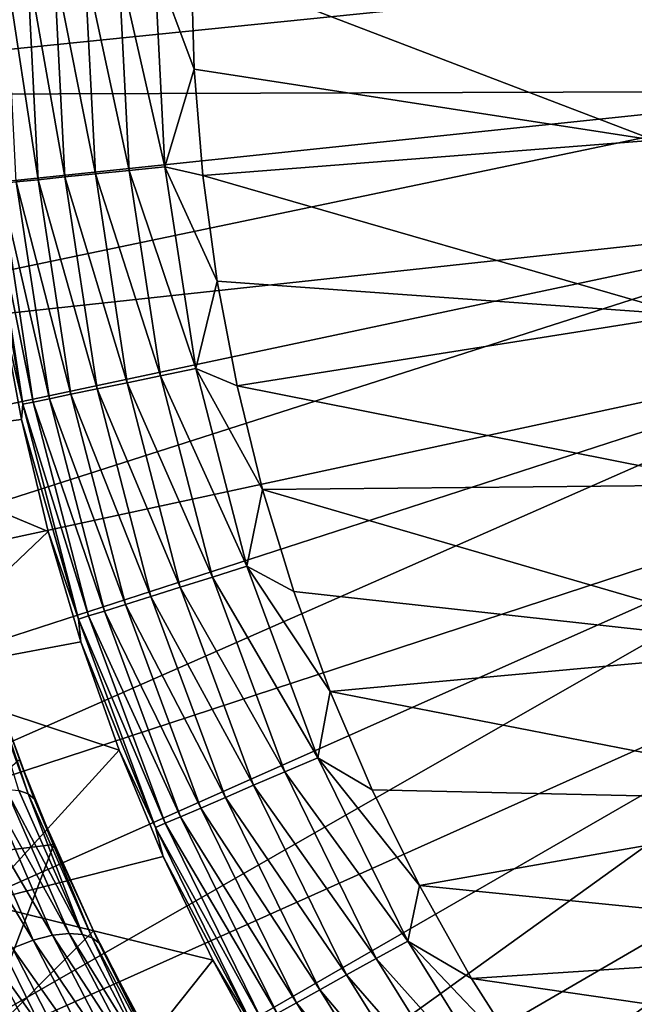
# Model space of a CAD drawing. Header units: metres. Extents: x -258 to 72, y -72 to 102.
# Tile 654 of 656: x -9.86 to -7.04, y 82.72 to 87.24. Entities that reach past the tile are written whole.
import ezdxf

# ---------------------------------------------------------------- set-up
doc = ezdxf.new("R2010")
doc.units = ezdxf.units.M
doc.layers.add('solid_FREESTAND_ASM_SW0005', color=7, linetype='CONTINUOUS')

msp = doc.modelspace()

# ---------------------------------------------------------------- linework, layer by layer
at = {"layer": 'solid_FREESTAND_ASM_SW0005'}
for points in [[(-6.010172, 87.5, 255.483246), (-12.018326, 87.5, 255.318024), (-12.0029, 86.891281, 255.318024)], [(-5.981232, 86.910896, 255.483246), (-6.010172, 87.5, 255.483246), (-12.0029, 86.891281, 255.318024)], [(-9.779826, 86.505486, 32.642094), (-9.931142, 87.5, 32.779694), (-9.830262, 87.5, 32.642094)], [(-9.779826, 86.505486, 32.642094), (-9.880189, 86.495285, 32.779694), (-9.931142, 87.5, 32.779694)], [(-9.657654, 86.517914, 32.523643), (-9.830262, 87.5, 32.642094), (-9.707459, 87.5, 32.523643)], [(-9.657654, 86.517914, 32.523643), (-9.779826, 86.505486, 32.642094), (-9.830262, 87.5, 32.642094)], [(-9.517226, 86.532196, 32.427799), (-9.707459, 87.5, 32.523643), (-9.566308, 87.5, 32.427799)], [(-9.517226, 86.532196, 32.427799), (-9.657654, 86.517914, 32.523643), (-9.707459, 87.5, 32.523643)], [(-9.362634, 86.547913, 32.357342), (-9.566308, 87.5, 32.427799), (-9.410918, 87.5, 32.357342)], [(-9.362634, 86.547913, 32.357342), (-9.517226, 86.532196, 32.427799), (-9.566308, 87.5, 32.427799)], [(-9.198375, 86.564613, 32.314323), (-9.410918, 87.5, 32.357342), (-9.245812, 87.5, 32.314323)], [(-9.198375, 86.564613, 32.314323), (-9.362634, 86.547913, 32.357342), (-9.410918, 87.5, 32.357342)], [(-9.245812, 87.5, 32.314323), (-9.077162, 87.5, 32.299999), (-9.064059, 87.012421, 32.299999)], [(-9.198375, 86.564613, 32.314323), (-9.245812, 87.5, 32.314323), (-9.064059, 87.012421, 32.299999)], [(-9.077162, 87.5, 32.299999), (-7, 87.5, 32.299999), (-6.95267, 86.687363, 32.299999)], [(-9.064059, 87.012421, 32.299999), (-9.077162, 87.5, 32.299999), (-6.95267, 86.687363, 32.299999)], [(-9.198375, 86.564613, 32.314323), (-9.064059, 87.012421, 32.299999), (-9.024662, 86.525139, 32.299999)], [(-9.024662, 86.525139, 32.299999), (-9.064059, 87.012421, 32.299999), (-6.95267, 86.687363, 32.299999)], [(-5.981232, 86.910896, 255.483246), (-12.0029, 86.891281, 255.318024), (-11.956663, 86.284126, 255.318024)], [(-5.981232, 86.910896, 255.483246), (-11.956663, 86.284126, 255.318024), (-11.879734, 85.680092, 255.318024)], [(-5.894689, 86.327477, 255.483246), (-5.981232, 86.910896, 255.483246), (-11.879734, 85.680092, 255.318024)], [(-9.024662, 86.525139, 32.299999), (-6.95267, 86.687363, 32.299999), (-6.811317, 85.885704, 32.299999)], [(-9.362634, 86.547913, 32.357342), (-9.218276, 85.605598, 32.357342), (-9.517226, 86.532196, 32.427799)], [(-9.198375, 86.564613, 32.314323), (-9.05655, 85.638832, 32.314323), (-9.362634, 86.547913, 32.357342)], [(-9.05655, 85.638832, 32.314323), (-9.218276, 85.605598, 32.357342), (-9.362634, 86.547913, 32.357342)], [(-9.198375, 86.564613, 32.314323), (-9.024662, 86.525139, 32.299999), (-8.959002, 86.040138, 32.299999)], [(-9.198375, 86.564613, 32.314323), (-8.959002, 86.040138, 32.299999), (-9.05655, 85.638832, 32.314323)], [(-9.880189, 86.495285, 32.779694), (-9.727851, 85.500877, 32.779694), (-9.955819, 86.487595, 32.932438)], [(-9.779826, 86.505486, 32.642094), (-9.629036, 85.521179, 32.642094), (-9.880189, 86.495285, 32.779694)], [(-9.629036, 85.521179, 32.642094), (-9.727851, 85.500877, 32.779694), (-9.880189, 86.495285, 32.779694)], [(-9.657654, 86.517914, 32.523643), (-9.508747, 85.545906, 32.523643), (-9.779826, 86.505486, 32.642094)], [(-9.508747, 85.545906, 32.523643), (-9.629036, 85.521179, 32.642094), (-9.779826, 86.505486, 32.642094)], [(-9.517226, 86.532196, 32.427799), (-9.370485, 85.574318, 32.427799), (-9.657654, 86.517914, 32.523643)], [(-9.370485, 85.574318, 32.427799), (-9.508747, 85.545906, 32.523643), (-9.657654, 86.517914, 32.523643)], [(-9.218276, 85.605598, 32.357342), (-9.370485, 85.574318, 32.427799), (-9.517226, 86.532196, 32.427799)], [(-8.959002, 86.040138, 32.299999), (-9.024662, 86.525139, 32.299999), (-6.811317, 85.885704, 32.299999)], [(-10.004516, 86.482643, 33.095882), (-9.850261, 85.475723, 33.095882), (-10.021354, 86.446716, 33.265102)], [(-9.850261, 85.475723, 33.095882), (-9.952496, 85.923683, 33.265102), (-10.021354, 86.446716, 33.265102)], [(-9.955819, 86.487595, 32.932438), (-9.802316, 85.485573, 32.932438), (-10.004516, 86.482643, 33.095882)], [(-9.802316, 85.485573, 32.932438), (-9.850261, 85.475723, 33.095882), (-10.004516, 86.482643, 33.095882)], [(-9.727851, 85.500877, 32.779694), (-9.802316, 85.485573, 32.932438), (-9.955819, 86.487595, 32.932438)], [(-5.894689, 86.327477, 255.483246), (-11.879734, 85.680092, 255.318024), (-11.772309, 85.080727, 255.318024)], [(-5.894689, 86.327477, 255.483246), (-11.772309, 85.080727, 255.318024), (-11.634665, 84.487572, 255.318024)], [(-5.751376, 85.755341, 255.483246), (-5.894689, 86.327477, 255.483246), (-11.634665, 84.487572, 255.318024)], [(-9.05655, 85.638832, 32.314323), (-8.959002, 86.040138, 32.299999), (-8.867303, 85.559425, 32.299999)], [(-8.867303, 85.559425, 32.299999), (-8.959002, 86.040138, 32.299999), (-6.811317, 85.885704, 32.299999)], [(-9.952496, 85.923683, 33.265102), (-9.856358, 85.404968, 33.265102), (-10.709566, 85.299332, 57.799999)], [(-9.850261, 85.475723, 33.095882), (-9.856358, 85.404968, 33.265102), (-9.952496, 85.923683, 33.265102)], [(-8.867303, 85.559425, 32.299999), (-6.811317, 85.885704, 32.299999), (-6.577842, 85.105843, 32.299999)], [(-5.751376, 85.755341, 255.483246), (-11.634665, 84.487572, 255.318024), (-11.467155, 83.902153, 255.318024)], [(-5.751376, 85.755341, 255.483246), (-11.467155, 83.902153, 255.318024), (-11.270209, 83.325974, 255.318024)], [(-5.552675, 85.200005, 255.483246), (-5.751376, 85.755341, 255.483246), (-11.270209, 83.325974, 255.318024)], [(-9.05655, 85.638832, 32.314323), (-8.821793, 84.732147, 32.314323), (-9.218276, 85.605598, 32.357342)], [(-9.05655, 85.638832, 32.314323), (-8.867303, 85.559425, 32.299999), (-8.749896, 85.084587, 32.299999)], [(-9.05655, 85.638832, 32.314323), (-8.749896, 85.084587, 32.299999), (-8.821793, 84.732147, 32.314323)], [(-9.218276, 85.605598, 32.357342), (-8.979326, 84.682716, 32.357342), (-9.370485, 85.574318, 32.427799)], [(-8.821793, 84.732147, 32.314323), (-8.979326, 84.682716, 32.357342), (-9.218276, 85.605598, 32.357342)], [(-9.508747, 85.545906, 32.523643), (-9.262268, 84.593948, 32.523643), (-9.629036, 85.521179, 32.642094)], [(-9.370485, 85.574318, 32.427799), (-9.12759, 84.6362, 32.427799), (-9.508747, 85.545906, 32.523643)], [(-9.12759, 84.6362, 32.427799), (-9.262268, 84.593948, 32.523643), (-9.508747, 85.545906, 32.523643)], [(-8.979326, 84.682716, 32.357342), (-9.12759, 84.6362, 32.427799), (-9.370485, 85.574318, 32.427799)], [(-8.749896, 85.084587, 32.299999), (-8.867303, 85.559425, 32.299999), (-6.577842, 85.105843, 32.299999)], [(-9.727851, 85.500877, 32.779694), (-9.475693, 84.526985, 32.779694), (-9.802316, 85.485573, 32.932438)], [(-9.629036, 85.521179, 32.642094), (-9.379439, 84.557182, 32.642094), (-9.727851, 85.500877, 32.779694)], [(-9.379439, 84.557182, 32.642094), (-9.475693, 84.526985, 32.779694), (-9.727851, 85.500877, 32.779694)], [(-9.262268, 84.593948, 32.523643), (-9.379439, 84.557182, 32.642094), (-9.629036, 85.521179, 32.642094)], [(-9.850261, 85.475723, 33.095882), (-9.59493, 84.489571, 33.095882), (-9.856358, 85.404968, 33.265102)], [(-9.802316, 85.485573, 32.932438), (-9.548226, 84.504227, 32.932438), (-9.850261, 85.475723, 33.095882)], [(-9.548226, 84.504227, 32.932438), (-9.59493, 84.489571, 33.095882), (-9.850261, 85.475723, 33.095882)], [(-9.475693, 84.526985, 32.779694), (-9.548226, 84.504227, 32.932438), (-9.802316, 85.485573, 32.932438)], [(-9.856358, 85.404968, 33.265102), (-9.733204, 84.891998, 33.265102), (-10.709566, 85.299332, 57.799999)], [(-9.59493, 84.489571, 33.095882), (-9.733204, 84.891998, 33.265102), (-9.856358, 85.404968, 33.265102)], [(-9.733204, 84.891998, 33.265102), (-10.431985, 84.227165, 57.799999), (-10.709566, 85.299332, 57.799999)], [(-5.552675, 85.200005, 255.483246), (-11.270209, 83.325974, 255.318024), (-11.044333, 82.760498, 255.318024)], [(-5.552675, 85.200005, 255.483246), (-11.044333, 82.760498, 255.318024), (-10.790106, 82.207199, 255.318024)], [(-5.300499, 84.666824, 255.483246), (-5.552675, 85.200005, 255.483246), (-10.790106, 82.207199, 255.318024)], [(-8.749896, 85.084587, 32.299999), (-6.577842, 85.105843, 32.299999), (-6.255413, 84.358376, 32.299999)], [(-8.821793, 84.732147, 32.314323), (-8.749896, 85.084587, 32.299999), (-8.607058, 84.616692, 32.299999)], [(-8.607058, 84.616692, 32.299999), (-8.749896, 85.084587, 32.299999), (-6.255413, 84.358376, 32.299999)], [(-9.733204, 84.891998, 33.265102), (-9.583373, 84.386177, 33.265102), (-10.431985, 84.227165, 57.799999)], [(-9.59493, 84.489571, 33.095882), (-9.583373, 84.386177, 33.265102), (-9.733204, 84.891998, 33.265102)], [(-8.821793, 84.732147, 32.314323), (-8.496511, 83.853859, 32.314323), (-8.979326, 84.682716, 32.357342)], [(-8.821793, 84.732147, 32.314323), (-8.607058, 84.616692, 32.299999), (-8.439169, 84.157051, 32.299999)], [(-8.821793, 84.732147, 32.314323), (-8.439169, 84.157051, 32.299999), (-8.496511, 83.853859, 32.314323)], [(-5.300499, 84.666824, 255.483246), (-10.790106, 82.207199, 255.318024), (-10.508182, 81.66748, 255.318024)], [(-5.300499, 84.666824, 255.483246), (-10.508182, 81.66748, 255.318024), (-10.199282, 81.142738, 255.318024)], [(-4.997276, 84.160927, 255.483246), (-5.300499, 84.666824, 255.483246), (-10.199282, 81.142738, 255.318024)], [(-8.979326, 84.682716, 32.357342), (-8.648236, 83.78875, 32.357342), (-9.12759, 84.6362, 32.427799)], [(-8.496511, 83.853859, 32.314323), (-8.648236, 83.78875, 32.357342), (-8.979326, 84.682716, 32.357342)], [(-9.12759, 84.6362, 32.427799), (-8.791034, 83.72747, 32.427799), (-9.262268, 84.593948, 32.523643)], [(-8.648236, 83.78875, 32.357342), (-8.791034, 83.72747, 32.427799), (-9.12759, 84.6362, 32.427799)], [(-8.439169, 84.157051, 32.299999), (-8.607058, 84.616692, 32.299999), (-6.255413, 84.358376, 32.299999)], [(-9.379439, 84.557182, 32.642094), (-9.033596, 83.623375, 32.642094), (-9.475693, 84.526985, 32.779694)], [(-9.262268, 84.593948, 32.523643), (-8.920746, 83.671806, 32.523643), (-9.379439, 84.557182, 32.642094)], [(-8.920746, 83.671806, 32.523643), (-9.033596, 83.623375, 32.642094), (-9.379439, 84.557182, 32.642094)], [(-8.791034, 83.72747, 32.427799), (-8.920746, 83.671806, 32.523643), (-9.262268, 84.593948, 32.523643)], [(-9.548226, 84.504227, 32.932438), (-9.19616, 83.553619, 32.932438), (-9.59493, 84.489571, 33.095882)], [(-9.475693, 84.526985, 32.779694), (-9.126301, 83.583595, 32.779694), (-9.548226, 84.504227, 32.932438)], [(-9.126301, 83.583595, 32.779694), (-9.19616, 83.553619, 32.932438), (-9.548226, 84.504227, 32.932438)], [(-9.033596, 83.623375, 32.642094), (-9.126301, 83.583595, 32.779694), (-9.475693, 84.526985, 32.779694)], [(-9.59493, 84.489571, 33.095882), (-9.241141, 83.534317, 33.095882), (-9.583373, 84.386177, 33.265102)], [(-9.19616, 83.553619, 32.932438), (-9.241141, 83.534317, 33.095882), (-9.59493, 84.489571, 33.095882)], [(-9.583373, 84.386177, 33.265102), (-9.407274, 83.888885, 33.265102), (-10.431985, 84.227165, 57.799999)], [(-10.075251, 84.37616, 22.186626), (-9.825316, 83.687859, 21.91501), (-9.867908, 83.703735, 21.835533)], [(-10.050928, 84.355057, 22.264206), (-9.825316, 83.687859, 21.91501), (-10.075251, 84.37616, 22.186626)], [(-9.241141, 83.534317, 33.095882), (-9.407274, 83.888885, 33.265102), (-9.583373, 84.386177, 33.265102)], [(-10.050928, 84.355057, 22.264206), (-9.865933, 83.843788, 22.146507), (-9.798314, 83.665436, 21.991316)], [(-10.050928, 84.355057, 22.264206), (-9.798314, 83.665436, 21.991316), (-9.825316, 83.687859, 21.91501)], [(-8.439169, 84.157051, 32.299999), (-6.255413, 84.358376, 32.299999), (-5.8484, 83.653412, 32.299999)], [(-9.407274, 83.888885, 33.265102), (-10.047306, 83.188461, 57.799999), (-10.431985, 84.227165, 57.799999)], [(-4.997276, 84.160927, 255.483246), (-10.199282, 81.142738, 255.318024), (-9.864201, 80.634308, 255.318024)], [(-4.997276, 84.160927, 255.483246), (-9.864201, 80.634308, 255.318024), (-9.503799, 80.143509, 255.318024)], [(-4.645926, 83.687187, 255.483246), (-4.997276, 84.160927, 255.483246), (-9.503799, 80.143509, 255.318024)], [(-8.496511, 83.853859, 32.314323), (-8.439169, 84.157051, 32.299999), (-8.246772, 83.707161, 32.299999)], [(-8.246772, 83.707161, 32.299999), (-8.439169, 84.157051, 32.299999), (-5.8484, 83.653412, 32.299999)], [(-9.407274, 83.888885, 33.265102), (-9.205391, 83.401497, 33.265102), (-10.047306, 83.188461, 57.799999)], [(-9.241141, 83.534317, 33.095882), (-9.205391, 83.401497, 33.265102), (-9.407274, 83.888885, 33.265102)], [(-9.707072, 83.455841, 21.980385), (-9.865933, 83.843788, 22.146507), (-10.422081, 83.368111, 41.89513)], [(-9.798314, 83.665436, 21.991316), (-9.865933, 83.843788, 22.146507), (-9.707072, 83.455841, 21.980385)], [(-8.496511, 83.853859, 32.314323), (-8.084044, 83.012993, 32.314323), (-8.648236, 83.78875, 32.357342)], [(-8.496511, 83.853859, 32.314323), (-8.246772, 83.707161, 32.299999), (-8.030444, 83.268349, 32.299999)], [(-8.496511, 83.853859, 32.314323), (-8.030444, 83.268349, 32.299999), (-8.084044, 83.012993, 32.314323)], [(-8.648236, 83.78875, 32.357342), (-8.228404, 82.932861, 32.357342), (-8.791034, 83.72747, 32.427799)], [(-8.084044, 83.012993, 32.314323), (-8.228404, 82.932861, 32.357342), (-8.648236, 83.78875, 32.357342)], [(-10.003366, 83.705055, 21.686251), (-9.713627, 83.039536, 21.387785), (-10.092586, 83.686768, 21.628323)], [(-9.927449, 83.710266, 21.757362), (-9.637194, 83.047821, 21.458038), (-10.003366, 83.705055, 21.686251)], [(-9.637194, 83.047821, 21.458038), (-9.713627, 83.039536, 21.387785), (-10.003366, 83.705055, 21.686251)], [(-9.576214, 83.043114, 21.535225), (-9.637194, 83.047821, 21.458038), (-9.927449, 83.710266, 21.757362)], [(-9.867908, 83.703735, 21.835533), (-9.576214, 83.043114, 21.535225), (-9.927449, 83.710266, 21.757362)], [(-9.825316, 83.687859, 21.91501), (-9.576214, 83.043114, 21.535225), (-9.867908, 83.703735, 21.835533)], [(-8.791034, 83.72747, 32.427799), (-8.364269, 82.857452, 32.427799), (-8.920746, 83.671806, 32.523643)], [(-8.228404, 82.932861, 32.357342), (-8.364269, 82.857452, 32.427799), (-8.791034, 83.72747, 32.427799)], [(-8.030444, 83.268349, 32.299999), (-8.246772, 83.707161, 32.299999), (-5.8484, 83.653412, 32.299999)], [(-10.092586, 83.686768, 21.628323), (-9.802269, 83.01696, 21.330503), (-10.189666, 83.655708, 21.588682)], [(-9.802269, 83.01696, 21.330503), (-9.897636, 82.980637, 21.291239), (-10.189666, 83.655708, 21.588682)], [(-9.713627, 83.039536, 21.387785), (-9.802269, 83.01696, 21.330503), (-10.092586, 83.686768, 21.628323)], [(-9.825316, 83.687859, 21.91501), (-9.531507, 83.027946, 21.61367), (-9.576214, 83.043114, 21.535225)], [(-9.798314, 83.665436, 21.991316), (-9.531507, 83.027946, 21.61367), (-9.825316, 83.687859, 21.91501)], [(-9.798314, 83.665436, 21.991316), (-9.707072, 83.455841, 21.980385), (-9.525766, 83.060654, 21.797239)], [(-9.798314, 83.665436, 21.991316), (-9.525766, 83.060654, 21.797239), (-9.501966, 83.005302, 21.688959)], [(-9.798314, 83.665436, 21.991316), (-9.501966, 83.005302, 21.688959), (-9.531507, 83.027946, 21.61367)], [(-4.645926, 83.687187, 255.483246), (-9.503799, 80.143509, 255.318024), (-9.119, 79.671593, 255.318024)], [(-4.645926, 83.687187, 255.483246), (-9.119, 79.671593, 255.318024), (-8.710794, 79.219772, 255.318024)], [(-8.920746, 83.671806, 32.523643), (-8.487684, 82.788948, 32.523643), (-9.033596, 83.623375, 32.642094)], [(-8.364269, 82.857452, 32.427799), (-8.487684, 82.788948, 32.523643), (-8.920746, 83.671806, 32.523643)], [(-4.249834, 83.250168, 255.483246), (-4.645926, 83.687187, 255.483246), (-8.710794, 79.219772, 255.318024)], [(-8.030444, 83.268349, 32.299999), (-5.8484, 83.653412, 32.299999), (-5.362311, 83.000488, 32.299999)], [(-9.033596, 83.623375, 32.642094), (-8.595057, 82.729355, 32.642094), (-9.126301, 83.583595, 32.779694)], [(-8.487684, 82.788948, 32.523643), (-8.595057, 82.729355, 32.642094), (-9.033596, 83.623375, 32.642094)], [(-9.126301, 83.583595, 32.779694), (-8.683261, 82.680397, 32.779694), (-9.19616, 83.553619, 32.932438)], [(-8.595057, 82.729355, 32.642094), (-8.683261, 82.680397, 32.779694), (-9.126301, 83.583595, 32.779694)], [(-9.19616, 83.553619, 32.932438), (-8.749728, 82.643501, 32.932438), (-9.241141, 83.534317, 33.095882)], [(-9.241141, 83.534317, 33.095882), (-8.792526, 82.619751, 33.095882), (-9.205391, 83.401497, 33.265102)], [(-8.749728, 82.643501, 32.932438), (-8.792526, 82.619751, 33.095882), (-9.241141, 83.534317, 33.095882)], [(-8.683261, 82.680397, 32.779694), (-8.749728, 82.643501, 32.932438), (-9.19616, 83.553619, 32.932438)], [(-9.707072, 83.455841, 21.980385), (-10.422081, 83.368111, 41.89513), (-10.062203, 82.523361, 42.306782)], [(-9.525766, 83.060654, 21.797239), (-9.707072, 83.455841, 21.980385), (-10.062203, 82.523361, 42.306782)], [(-9.205391, 83.401497, 33.265102), (-8.978276, 82.925339, 33.265102), (-10.047306, 83.188461, 57.799999)], [(-8.792526, 82.619751, 33.095882), (-8.978276, 82.925339, 33.265102), (-9.205391, 83.401497, 33.265102)], [(-4.249834, 83.250168, 255.483246), (-8.710794, 79.219772, 255.318024), (-8.280228, 78.7892, 255.318024)], [(-4.249834, 83.250168, 255.483246), (-8.280228, 78.7892, 255.318024), (-7.828405, 78.380997, 255.318024)], [(-8.084044, 83.012993, 32.314323), (-8.030444, 83.268349, 32.299999), (-7.790784, 82.841827, 32.299999)], [(-7.790784, 82.841827, 32.299999), (-8.030444, 83.268349, 32.299999), (-5.362311, 83.000488, 32.299999)], [(-3.812813, 82.854073, 255.483246), (-4.249834, 83.250168, 255.483246), (-7.828405, 78.380997, 255.318024)], [(-10.568003, 82.964882, 57.799999), (-10.047306, 83.188461, 57.799999), (-9.559579, 82.194138, 57.799999)], [(-8.978276, 82.925339, 33.265102), (-9.559579, 82.194138, 57.799999), (-10.047306, 83.188461, 57.799999)], [(-9.320929, 82.660355, 21.598078), (-9.525766, 83.060654, 21.797239), (-10.062203, 82.523361, 42.306782)], [(-9.501966, 83.005302, 21.688959), (-9.525766, 83.060654, 21.797239), (-9.320929, 82.660355, 21.598078)], [(-9.802269, 83.01696, 21.330503), (-9.468823, 82.373032, 21.010654), (-9.897636, 82.980637, 21.291239)], [(-9.713627, 83.039536, 21.387785), (-9.3812, 82.400337, 21.067417), (-9.802269, 83.01696, 21.330503)], [(-9.3812, 82.400337, 21.067417), (-9.468823, 82.373032, 21.010654), (-9.802269, 83.01696, 21.330503)], [(-9.637194, 83.047821, 21.458038), (-9.304676, 82.412384, 21.137018), (-9.713627, 83.039536, 21.387785)], [(-9.304676, 82.412384, 21.137018), (-9.3812, 82.400337, 21.067417), (-9.713627, 83.039536, 21.387785)], [(-9.242641, 82.410339, 21.213478), (-9.304676, 82.412384, 21.137018), (-9.637194, 83.047821, 21.458038)], [(-9.576214, 83.043114, 21.535225), (-9.242641, 82.410339, 21.213478), (-9.637194, 83.047821, 21.458038)], [(-9.531507, 83.027946, 21.61367), (-9.242641, 82.410339, 21.213478), (-9.576214, 83.043114, 21.535225)], [(-9.531507, 83.027946, 21.61367), (-9.196148, 82.39679, 21.291176), (-9.242641, 82.410339, 21.213478)], [(-9.501966, 83.005302, 21.688959), (-9.196148, 82.39679, 21.291176), (-9.531507, 83.027946, 21.61367)], [(-9.897636, 82.980637, 21.291239), (-9.562054, 82.331268, 20.971727), (-9.993024, 82.933029, 21.272747)], [(-9.468823, 82.373032, 21.010654), (-9.562054, 82.331268, 20.971727), (-9.897636, 82.980637, 21.291239)], [(-9.501966, 83.005302, 21.688959), (-9.320929, 82.660355, 21.598078), (-9.164337, 82.374855, 21.365746)], [(-9.501966, 83.005302, 21.688959), (-9.164337, 82.374855, 21.365746), (-9.196148, 82.39679, 21.291176)], [(-8.084044, 83.012993, 32.314323), (-7.588624, 82.218163, 32.314323), (-8.228404, 82.932861, 32.357342)], [(-8.084044, 83.012993, 32.314323), (-7.790784, 82.841827, 32.299999), (-7.528471, 82.428802, 32.299999)], [(-8.084044, 83.012993, 32.314323), (-7.528471, 82.428802, 32.299999), (-7.588624, 82.218163, 32.314323)], [(-7.790784, 82.841827, 32.299999), (-5.362311, 83.000488, 32.299999), (-4.803693, 82.408386, 32.299999)], [(-10.054981, 81.919022, 57.799999), (-10.568003, 82.964882, 57.799999), (-9.559579, 82.194138, 57.799999)], [(-9.864459, 82.445732, 21.06938), (-9.993024, 82.933029, 21.272747), (-9.654332, 82.277901, 20.953369)], [(-9.562054, 82.331268, 20.971727), (-9.654332, 82.277901, 20.953369), (-9.993024, 82.933029, 21.272747)], [(-8.978276, 82.925339, 33.265102), (-8.726552, 82.461723, 33.265102), (-9.559579, 82.194138, 57.799999)], [(-8.792526, 82.619751, 33.095882), (-8.726552, 82.461723, 33.265102), (-8.978276, 82.925339, 33.265102)], [(-8.228404, 82.932861, 32.357342), (-7.724137, 82.12384, 32.357342), (-8.364269, 82.857452, 32.427799)], [(-7.588624, 82.218163, 32.314323), (-7.724137, 82.12384, 32.357342), (-8.228404, 82.932861, 32.357342)], [(-8.364269, 82.857452, 32.427799), (-7.851676, 82.035072, 32.427799), (-8.487684, 82.788948, 32.523643)], [(-7.724137, 82.12384, 32.357342), (-7.851676, 82.035072, 32.427799), (-8.364269, 82.857452, 32.427799)], [(-3.812813, 82.854073, 255.483246), (-7.828405, 78.380997, 255.318024), (-7.356487, 77.996201, 255.318024)], [(-7.528471, 82.428802, 32.299999), (-7.790784, 82.841827, 32.299999), (-4.803693, 82.408386, 32.299999)], [(-3.812813, 82.854073, 255.483246), (-7.356487, 77.996201, 255.318024), (-6.865686, 77.635796, 255.318024)], [(-8.487684, 82.788948, 32.523643), (-7.967528, 81.954437, 32.523643), (-8.595057, 82.729355, 32.642094)], [(-7.851676, 82.035072, 32.427799), (-7.967528, 81.954437, 32.523643), (-8.487684, 82.788948, 32.523643)], [(-8.595057, 82.729355, 32.642094), (-8.06832, 81.884285, 32.642094), (-8.683261, 82.680397, 32.779694)], [(-7.967528, 81.954437, 32.523643), (-8.06832, 81.884285, 32.642094), (-8.595057, 82.729355, 32.642094)]]:
    msp.add_3dface(points, dxfattribs=at)

doc.saveas('drawing.dxf')
